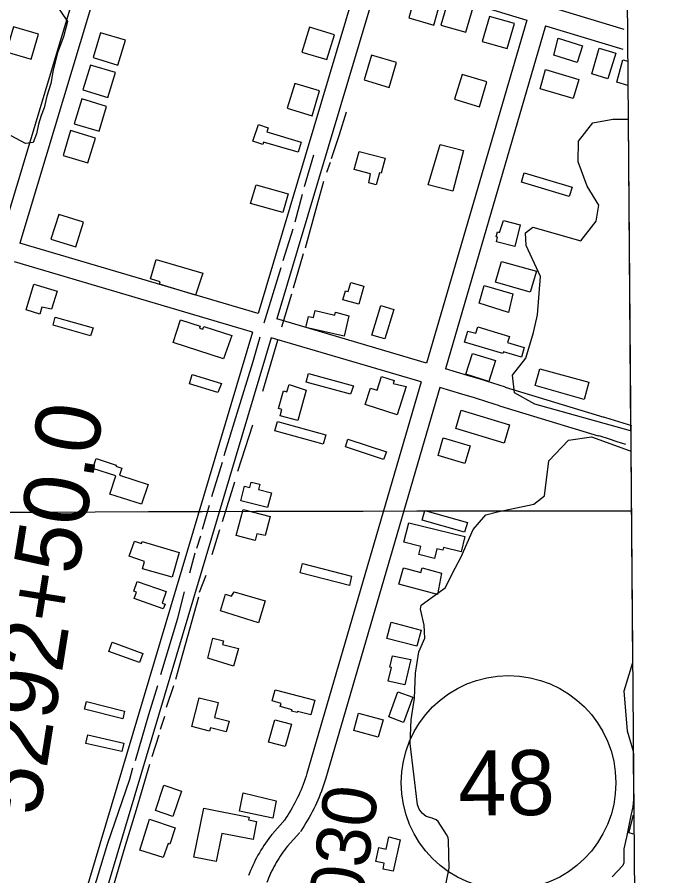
# Model space of a CAD drawing. Extents: x 3535183 to 3573198, y 534952 to 560562.
# Drawn here: x 3570041 to 3571033, y 546091 to 547412 of the extents above; entities that cross this region are included whole.
import ezdxf

# ---------------------------------------------------------------- set-up
doc = ezdxf.new("R2010")
doc.units = 0
for name, color, linetype in [('V-BLDG-OTLN', 7, 'Continuous'), ('V-GRID-FRAM', 7, 'Continuous'), ('V-GRID-MAJR', 7, 'Continuous'), ('V-RIVR-RANG-IDEN', 7, 'Continuous'), ('V-ROAD-CNTR', 7, 'Continuous'), ('V-ROAD-IDEN', 7, 'Continuous'), ('V-SITE-VEGE', 7, 'Continuous'), ('V-SURV-IDEN', 7, 'Continuous'), ('V-TOPO-SHOR', 7, 'Continuous')]:
    doc.layers.add(name, color=color, linetype=linetype)

msp = doc.modelspace()

# ---------------------------------------------------------------- linework, layer by layer
at = {"layer": 'V-BLDG-OTLN'}
for p, q in [((3570962.251, 547312.2719999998), (3570971.67, 547346.728)), ((3570971.67, 547346.728), (3570978.9453154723, 547344.6493384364)), ((3570978.9453154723, 547344.6493384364), (3570979.244286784, 547307.2768741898)), ((3570979.244286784, 547307.2768741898), (3570962.251, 547312.2719999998)), ((3570980.708, 546157.5460000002), (3570987.722, 546185.151)), ((3570987.722, 546185.151), (3570988.2221092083, 546185.0175312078)), ((3570988.2221092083, 546185.0175312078), (3570988.458381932, 546155.4826106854)), ((3570988.458381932, 546155.4826106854), (3570980.708, 546157.5460000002))]:
    msp.add_line(p, q, dxfattribs=at)
for points in [[(3570691.89157782, 547438.344097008), (3570653.4616546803, 547449.4380748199), (3570642.367676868, 547411.0071516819), (3570680.7986000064, 547399.9131738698)], [(3570741.352478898, 547427.5141186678), (3570702.922555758, 547438.6080964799), (3570691.8285779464, 547400.177173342), (3570730.259501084, 547389.08319553)], [(3570804.74635211, 547402.272169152), (3570766.3164289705, 547413.3661469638), (3570755.2224511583, 547374.935223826), (3570793.653374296, 547363.8412460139)], [(3570062.15783729, 547347.625278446), (3570073.3838148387, 547386.0172016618), (3570034.9908916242, 547397.24317921), (3570023.765914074, 547358.8512559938)], [(3570516.4959286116, 547347.000279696), (3570528.083905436, 547385.2842031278), (3570489.7999820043, 547396.87317995), (3570478.2110051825, 547358.58825652)], [(3570168.835623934, 547388.4061968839), (3570157.215647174, 547350.1302734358), (3570195.491570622, 547338.511296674), (3570207.1105473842, 547376.786220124)], [(3570871.861, 547380.1), (3570909.417, 547368.39), (3570901.3740000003, 547342.599), (3570865.399, 547353.818)], [(3570935.131, 547364.601), (3570960.613, 547356.7980000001), (3570948.566, 547317.462), (3570923.984, 547324.995)], [(3570585.3207909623, 547353.9152658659), (3570573.80681399, 547315.6073424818), (3570612.1147373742, 547304.0943655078), (3570623.627714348, 547342.401288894)], [(3570153.213655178, 547338.5872965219), (3570141.593678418, 547300.3113730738), (3570179.8696018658, 547288.692396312), (3570191.4885786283, 547326.967319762)], [(3570852.757, 547331.511), (3570903.715, 547316.4400000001), (3570895.056, 547287.164), (3570844.268, 547302.186)], [(3570751.03645953, 547274.32842504), (3570762.6604362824, 547312.6023484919), (3570724.38651283, 547324.2253252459), (3570712.762536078, 547285.951401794)], [(3570493.8469739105, 547260.5884525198), (3570505.434950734, 547298.872375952), (3570467.151027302, 547310.461352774), (3570455.56205048, 547272.176429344)], [(3570139.686682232, 547286.684400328), (3570128.066705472, 547248.4084768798), (3570166.34262892, 547236.789500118), (3570177.9616056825, 547275.064423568)], [(3570122.66771627, 547237.8814979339), (3570111.04773951, 547199.6055744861), (3570149.323662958, 547187.986597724), (3570160.94263972, 547226.261521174)], [(3570472.204, 547204.378), (3570419.218, 547220.166), (3570418.11, 547216.5), (3570402.973, 547221.411), (3570411.222, 547247.117), (3570426.537, 547242.175), (3570424.477, 547235.806), (3570477.156, 547220.01)], [(3570690.752, 547216.539), (3570726.414, 547207.218), (3570709.989, 547144.375), (3570672.43, 547154.191)], [(3570583.822, 547171.001), (3570558.623, 547177.795), (3570566.184, 547205.8420000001), (3570606.04, 547195.096), (3570599.862, 547172.171), (3570597.5100000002, 547172.812), (3570592.4560000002, 547154.2220000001), (3570581.2290000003, 547157.274)], [(3570819.901, 547172.586), (3570893.3910000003, 547150.757), (3570889.185, 547136.595), (3570815.592, 547158.455)], [(3570407.661, 547154.503), (3570457.177, 547140.492), (3570449.004, 547111.599), (3570399.168, 547125.698)], [(3570092.4017768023, 547070.691832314), (3570130.555700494, 547058.6778563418), (3570142.568676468, 547096.8307800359), (3570104.415752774, 547108.8447560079)], [(3570787.901, 547099.274), (3570813.91, 547092.547), (3570805.378, 547059.564), (3570777.224, 547066.846), (3570779.0270000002, 547073.801), (3570776.715, 547074.399), (3570778.6520000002, 547081.887), (3570781.912, 547081.0430000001)], [(3570314.876, 546984.682), (3570259.285, 547001.37), (3570260.473, 547005.324), (3570245.211, 547009.897), (3570254.11, 547039.604), (3570325.688, 547018.167)], [(3570784.972, 547036.382), (3570838.759, 547021.61), (3570829.098, 546988.928), (3570775.619, 547004.732)], [(3570078.537, 546965.964), (3570075.381, 546955.539), (3570054.418, 546961.88), (3570066.382, 547001.409), (3570101.808, 546990.755), (3570093.412, 546962.861)], [(3570573.471, 546998.478), (3570565.7830000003, 546970.674), (3570541.25, 546977.453), (3570545.063, 546991.25), (3570549.329, 546990.085), (3570553.222, 547003.981)], [(3570758.276, 546999.498), (3570802.528, 546986.776), (3570795.822, 546958.093), (3570750.49, 546972.143)], [(3570550.228, 546952.658), (3570542.9390000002, 546921.367), (3570484.176, 546935.055), (3570488.114, 546951.99), (3570496.1750000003, 546950.122), (3570498.682, 546960.831), (3570528.622, 546953.833), (3570529.6520000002, 546958.228)], [(3570619.526, 546962.501), (3570605.893, 546917.203), (3570585.665, 546923.273), (3570599.304, 546968.589)], [(3570153.019, 546922.075), (3570095.681, 546938.3420000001), (3570099.171, 546950.657), (3570157.2830000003, 546934.167)], [(3570357.876, 546886.6630000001), (3570280.154, 546911.852), (3570291.451, 546946.68), (3570321.9620000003, 546936.7880000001), (3570320.938, 546933.636), (3570325.759, 546932.073), (3570327.217, 546936.577), (3570370.66, 546922.524)], [(3570728.271, 546912.294), (3570733.168, 546929.329), (3570745.7120000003, 546925.868), (3570748.698, 546935.789), (3570797.199, 546921.194), (3570794.338, 546911.688), (3570819.936, 546903.983), (3570815.4930000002, 546889.227), (3570787.89, 546897.532), (3570787.014, 546894.613)], [(3570740.193, 546895.007), (3570775.6, 546884.081), (3570765.659, 546851.861), (3570730.008, 546862.861)], [(3570912.024, 546824.275), (3570836.764, 546845.773), (3570843.791, 546871.4670000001), (3570919.282, 546850.823)], [(3570349.031, 546834.691), (3570305.173, 546848.208), (3570309.588, 546862.564), (3570354.7, 546848.693)], [(3570552.825, 546832.133), (3570484.623, 546850.6900000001), (3570488.252, 546864.061), (3570557.4620000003, 546845.275)], [(3570638.3310000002, 546843.895), (3570624.384, 546800.473), (3570575.6580000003, 546816.1140000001), (3570583.865, 546841.669), (3570593.808, 546838.482), (3570600.484, 546859.292), (3570619.789, 546853.103), (3570618.433, 546848.863)], [(3570484.934, 546838.49), (3570471.821, 546791.575), (3570444.742, 546799.144), (3570447.394, 546808.634), (3570442.2430000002, 546810.074), (3570449.819, 546837.1730000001), (3570455.2630000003, 546835.674), (3570458.435, 546847.041)], [(3570714.717, 546779.483), (3570722.768, 546807.596), (3570797.44, 546785.125), (3570789.015, 546757.125)], [(3570510.659, 546755.456), (3570436.808, 546775.813), (3570440.824, 546790.368), (3570515.183, 546769.866)], [(3570603.644, 546731.855), (3570545.0300000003, 546751.188), (3570548.875, 546762.833), (3570608.305, 546743.289)], [(3570695.313, 546765.137), (3570736.887, 546752.658), (3570728.808, 546725.74), (3570687.715, 546738.075)], [(3570231.697, 546662.9230000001), (3570183.0670000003, 546678.666), (3570192.072, 546706.478), (3570156.818, 546717.9), (3570161.823, 546733.344), (3570192.918, 546723.272), (3570192.256, 546721.25), (3570201.495, 546718.203), (3570197.958, 546707.473), (3570241.65, 546693.068)], [(3570425.44, 546657.928), (3570384.252, 546668.015), (3570389.776, 546690.559), (3570398.08, 546688.529), (3570400.106, 546696.799), (3570413.3540000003, 546693.555), (3570411.376, 546685.478), (3570431.645, 546680.522)], [(3570409.056, 546617.525), (3570406.336, 546607.099), (3570377.301, 546614.666), (3570387.7600000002, 546654.748), (3570429.364, 546643.893), (3570421.737, 546614.656)], [(3570728.357, 546620.11), (3570663.202, 546638.634), (3570667.384, 546653.373), (3570732.543, 546634.86)], [(3570685.841, 546594.405), (3570682.203, 546579.631), (3570657.912, 546585.609), (3570660.998, 546598.155), (3570635.108, 546604.527), (3570642.4390000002, 546634.317), (3570728.492, 546613.138), (3570722.776, 546589.912), (3570695.796, 546596.55), (3570694.723, 546592.194)], [(3570289.473, 546588.437), (3570278.633, 546550.648), (3570233.159, 546563.632), (3570236.325, 546574.96), (3570212.857, 546583.094), (3570220.982, 546606.36), (3570231.715, 546602.632), (3570232.827, 546605.63)], [(3570551.129, 546537.661), (3570475.534, 546557.601), (3570479.3310000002, 546572.006), (3570554.582, 546552.147)], [(3570686.426, 546523.827), (3570627.35, 546540.113), (3570634.217, 546565.058), (3570660.863, 546557.724), (3570662.934, 546565.236), (3570692.806, 546556.986)], [(3570265.069, 546501.996), (3570220.359, 546517.7), (3570223.914, 546527.833), (3570219.693, 546529.316), (3570224.8850000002, 546544.111), (3570269.6520000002, 546528.425), (3570263.381, 546510.886), (3570268.114, 546509.151)], [(3570411.5810000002, 546480.711), (3570352.955, 546498.733), (3570360.8310000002, 546524.339), (3570370.15, 546521.558), (3570373.9280000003, 546528.398), (3570421.9420000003, 546514.148)], [(3570654.875, 546444.33), (3570608.8170000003, 546456.126), (3570615.254, 546481.309), (3570661.748, 546469.434)], [(3570372.9960000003, 546413.581), (3570333.482, 546426.183), (3570341.201, 546457.034), (3570357.704, 546452.907), (3570356.221, 546446.996), (3570380.869, 546440.859)], [(3570186.657, 546450.488), (3570233.8880000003, 546433.459), (3570228.768, 546419.221), (3570181.519, 546436.257)], [(3570645.518, 546423.95), (3570636.406, 546384.838), (3570611.005, 546390.756), (3570615.84, 546411.509), (3570613.122, 546412.14), (3570617.2120000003, 546429.67)], [(3570308.886, 546321.01), (3570320.228, 546365.328), (3570349.498, 546357.841), (3570343.673, 546335.081), (3570366.1890000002, 546329.318), (3570361.9990000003, 546312.9450000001), (3570337.767, 546319.144), (3570336.38, 546313.729)], [(3570437.099, 546377.205), (3570497.9280000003, 546361.337), (3570492.061, 546338.846), (3570471.411, 546344.246), (3570470.893, 546342.292), (3570462.42, 546344.5210000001), (3570463.039, 546346.853), (3570444.853, 546351.699), (3570446.157, 546356.606), (3570432.5670000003, 546360.247)], [(3570648.85, 546365.978), (3570634.514, 546327.352), (3570611.625, 546335.841), (3570625.804, 546374.067)], [(3570202.707, 546332.816), (3570144.0500000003, 546347.791), (3570147.026, 546359.453), (3570205.687, 546344.476)], [(3570595.5100000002, 546304.6630000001), (3570558.148, 546314.626), (3570565.254, 546341.275), (3570603.185, 546331.157)], [(3570461.97, 546324.321), (3570452.471, 546290.003), (3570426.631, 546296.905), (3570436.773, 546331.112)], [(3570201.321, 546282.296), (3570146.125, 546295.057), (3570149.1380000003, 546308.081), (3570204.3310000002, 546295.322)], [(3570293.061, 546221.68), (3570280.025, 546182.604), (3570252.982, 546191.623), (3570266.011, 546230.699)], [(3570433.345, 546180.169), (3570382.0470000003, 546190.712), (3570387.7970000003, 546218.753), (3570438.844, 546206.686)], [(3570355.1210000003, 546156.135), (3570346.4050000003, 546113.0970000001), (3570312.251, 546120.007), (3570327.5, 546195.568), (3570397.054, 546181.514), (3570396.139, 546177.156), (3570408.455, 546174.748), (3570403.18, 546147.083)], [(3570228.965, 546130.849), (3570243.823, 546178.182), (3570283.417, 546165.007), (3570275.059, 546139.885), (3570272.452, 546140.753), (3570265.083, 546119.425)], [(3570629.0640000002, 546146.555), (3570618.554, 546098.306), (3570602.86, 546101.73), (3570604.771, 546110.547), (3570591.608, 546113.4), (3570596.21, 546134.617), (3570607.771, 546132.121), (3570611.926, 546151.304)]]:
    msp.add_lwpolyline(points, close=True, dxfattribs=at)
at = {"layer": 'V-GRID-FRAM'}
msp.add_lwpolyline([(3539245.8030000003, 558535.316), (3570887.508, 558774.635), (3571032.964, 540592.1240000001), (3539375.392, 540352.684), (3539245.8030000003, 558535.316)], dxfattribs=at)
at = {"layer": 'V-GRID-MAJR'}
msp.add_spline([(3539332.196, 546413.546), (3544607.59, 546451.528), (3549882.9790000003, 546490.277), (3555158.363, 546529.794), (3560433.741, 546570.077), (3565709.113, 546611.128), (3570984.478, 546652.946), (3570984.4790000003, 546652.946)], degree=3, dxfattribs=at)
at = {"layer": 'V-ROAD-CNTR'}
for points in [[(3570204.4555526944, 547596.1697813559), (3570044.859871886, 547064.6838443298)], [(3570568.69682421, 547485.3870029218), (3570410.941139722, 546956.4360608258)], [(3570597.3987668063, 547476.6580203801), (3570439.710082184, 546947.9290778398)], [(3570597.3967668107, 547476.6580203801), (3570824.069313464, 547407.716158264)], [(3570130.9426997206, 547455.6690623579), (3570016.0909294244, 547073.1908273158)], [(3570861.184239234, 547427.785118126), (3570972.927015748, 547393.7991860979)], [(3570824.0703134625, 547407.7181582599), (3570669.8766218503, 546879.8702139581)], [(3570852.773256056, 547398.9871757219), (3570698.6695642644, 546871.4482308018)], [(3570852.7722560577, 547398.9871757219), (3570971.5000186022, 547362.8762479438)], [(3570410.94213972, 546956.435060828), (3570044.8608718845, 547064.682844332)], [(3570402.3671568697, 546927.6871183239), (3570036.231889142, 547035.9509017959)], [(3570669.8766218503, 546879.8702139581), (3570439.710082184, 546947.928077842)], [(3570402.3671568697, 546927.6871183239), (3570109.5097425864, 545945.740082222)], [(3570431.136099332, 546919.1801353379), (3570138.25768509, 545937.16609937)], [(3570661.4706386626, 546851.071271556), (3570431.136099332, 546919.1801353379)], [(3570791.0183795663, 546843.0622875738), (3570771.623418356, 546849.168275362), (3570752.177457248, 546855.2082632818), (3570732.7064961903, 546861.1712513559), (3570698.6695642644, 546871.4482308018)], [(3570661.4706386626, 546851.071271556), (3570485.789990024, 546248.5524765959)], [(3570690.263581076, 546842.6482884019), (3570514.589932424, 546240.154493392)], [(3570782.0083975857, 546814.446344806), (3570762.6694362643, 546820.5363326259), (3570743.335474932, 546826.540320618), (3570723.9785136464, 546832.4693087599), (3570690.263581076, 546842.6482884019)], [(3570790.8803798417, 546843.1042874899), (3570942.179077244, 546797.0653795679)], [(3570782.1463973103, 546814.4043448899), (3570933.4450947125, 546768.3654369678)], [(3570985.3649908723, 546783.3414070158), (3570972.0870174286, 546787.6553983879), (3570958.7420441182, 546791.9063898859), (3570945.3900708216, 546796.0753815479), (3570942.2330771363, 546797.0493795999)], [(3570976.0950094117, 546754.8094640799), (3570962.899035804, 546759.097455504), (3570949.718062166, 546763.2964471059), (3570936.498088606, 546767.4234388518), (3570933.39109482, 546768.3814369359)], [(3570485.86198988, 546248.792476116), (3570484.5149925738, 546244.4434848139), (3570483.132995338, 546240.2384932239), (3570481.6809982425, 546236.0595015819), (3570480.1580012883, 546231.9075098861), (3570478.563004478, 546227.779518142), (3570476.899007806, 546223.6815263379), (3570475.1640112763, 546219.6115344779), (3570473.359014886, 546215.5705425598), (3570471.48701863, 546211.5635505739), (3570469.546022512, 546207.5875585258), (3570467.53702653, 546203.644566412), (3570465.4620306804, 546199.7385742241), (3570463.320034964, 546195.867581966), (3570461.111039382, 546192.033589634), (3570458.838043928, 546188.2365972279), (3570456.501048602, 546184.481604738), (3570454.0990534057, 546180.76561217), (3570451.610058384, 546177.0546195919), (3570451.168059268, 546176.411620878)], [(3570514.518932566, 546239.9164938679), (3570513.0959354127, 546235.321503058), (3570511.5539384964, 546230.6315124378), (3570509.934941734, 546225.9705217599), (3570508.233945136, 546221.3345310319), (3570506.4549486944, 546216.729540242), (3570504.597952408, 546212.1555493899), (3570502.6599562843, 546207.61055848), (3570500.64696031, 546203.103567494), (3570498.5589644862, 546198.6335764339), (3570496.392968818, 546194.1965853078), (3570494.150973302, 546189.7965941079), (3570491.834977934, 546185.4376028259), (3570489.443982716, 546181.11561147), (3570486.979987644, 546176.8396200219), (3570484.444992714, 546172.6046284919), (3570481.8349979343, 546168.411636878), (3570479.156003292, 546164.2666451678), (3570476.429008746, 546160.2016532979), (3570475.8900098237, 546159.417654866)], [(3570433.126095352, 546155.894661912), (3570452.2290571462, 546177.7796181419)], [(3570432.7170961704, 546155.4046628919), (3570430.0741014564, 546152.1036694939), (3570427.4041067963, 546148.632676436), (3570424.805111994, 546145.109683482), (3570422.275117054, 546141.5396906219), (3570419.8131219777, 546137.9166978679), (3570417.4251267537, 546134.2477052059), (3570415.110131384, 546130.534712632), (3570412.8651358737, 546126.7737201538), (3570410.6971402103, 546122.9707277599), (3570408.603144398, 546119.127735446), (3570406.5841484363, 546115.2427432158), (3570404.641152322, 546111.3187510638), (3570402.77715605, 546107.3577589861), (3570400.991159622, 546103.3627669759), (3570399.2821630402, 546099.3327750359), (3570397.6561662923, 546095.2767831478), (3570396.3581688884, 546091.858789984)], [(3570455.728050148, 546136.1667013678), (3570474.831011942, 546158.051657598)], [(3570456.13704933, 546136.656700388), (3570453.6760542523, 546133.581706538), (3570451.366058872, 546130.5787125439), (3570449.115063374, 546127.529718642), (3570446.9230677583, 546124.4357248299), (3570444.795072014, 546121.302731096), (3570442.72707615, 546118.1257374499), (3570440.7200801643, 546114.9087438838), (3570438.7790840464, 546111.6557503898), (3570436.901087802, 546108.3627569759), (3570435.08709143, 546105.0337636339), (3570433.340094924, 546101.67077036), (3570431.659098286, 546098.2747771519), (3570430.045101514, 546094.8457840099), (3570428.49710461, 546091.384790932), (3570427.018107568, 546087.8947979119), (3570425.6041103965, 546084.3688049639), (3570424.404112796, 546081.2088112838)]]:
    msp.add_lwpolyline(points, dxfattribs=at)
at = {"layer": 'V-ROAD-IDEN'}
msp.add_circle((3570795.8291684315, 546234.3886511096), 165.00000000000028, dxfattribs=at)
msp.add_circle((3570795.8291684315, 546234.3886511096), 165.00000000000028, dxfattribs=at)
at = {"layer": 'V-SITE-VEGE'}
for p, q in [((3570903.572, 547221.685), (3570925.145, 547249.927)), ((3570925.145, 547249.927), (3570956.267, 547255.393)), ((3570956.267, 547255.393), (3570979.661604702, 547255.1106683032)), ((3570979.661604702, 547255.1106683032), (3570983.494128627, 546776.0317136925)), ((3570902.8140000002, 547189.466), (3570903.572, 547221.685)), ((3570916.646, 547152.18), (3570902.8140000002, 547189.466)), ((3570934.562, 547123.242), (3570916.646, 547152.18)), ((3570930.622, 547098.2710000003), (3570934.562, 547123.242)), ((3570906.99, 547067.934), (3570930.622, 547098.2710000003)), ((3570821.674, 547080.697), (3570833.0300000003, 547089.108)), ((3570822.887, 547060.964), (3570821.674, 547080.697)), ((3570833.0300000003, 547089.108), (3570906.99, 547067.934)), ((3570845.1240000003, 547013.3610000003), (3570822.887, 547060.964)), ((3570840.444, 546954.094), (3570845.1240000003, 547013.3610000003)), ((3570834.446, 546927.025), (3570840.444, 546954.094)), ((3570822.324, 546887.437), (3570834.446, 546927.025)), ((3570801.77, 546861.2780000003), (3570822.324, 546887.4370000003)), ((3570805.122, 546834.292), (3570801.77, 546861.2780000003)), ((3570836.447, 546816.9), (3570805.122, 546834.292)), ((3570983.494128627, 546776.0317136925), (3570836.447, 546816.9)), ((3570857.985, 546729.807), (3570887.845, 546761.24)), ((3570887.845, 546761.24), (3570923.1240000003, 546766.743)), ((3570923.1240000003, 546766.743), (3570981.498, 546745.429)), ((3570981.498, 546745.429), (3570983.745318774, 546744.6320628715)), ((3570983.745318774, 546744.6320628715), (3570986.352368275, 546418.7417164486)), ((3570851.186, 546675.7170000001), (3570857.985, 546729.807)), ((3570834.671, 546663.103), (3570851.186, 546675.7170000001)), ((3570778.664, 546651.184), (3570834.671, 546663.103)), ((3570741.495, 546623.845), (3570761.037, 546646.875)), ((3570761.037, 546646.875), (3570778.664, 546651.184)), ((3570723.157, 546582.121), (3570741.495, 546623.845)), ((3570713.96, 546564.378), (3570723.157, 546582.121)), ((3570698.639, 546534.11), (3570713.96, 546564.378)), ((3570682.113, 546522.537), (3570698.639, 546534.11)), ((3570661.461, 546507.81), (3570682.113, 546522.537)), ((3570660.4760000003, 546501.567), (3570661.461, 546507.81)), ((3570665.889, 546476.676), (3570660.4760000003, 546501.567)), ((3570667.097, 546456.948), (3570665.889, 546476.676)), ((3570657.931, 546436.085), (3570667.097, 546456.948)), ((3570653.026, 546402.79), (3570657.931, 546436.085)), ((3570986.352368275, 546418.7417164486), (3570973.298, 546375.452)), ((3570651.2830000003, 546364.3309999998), (3570653.026, 546402.79)), ((3570973.298, 546375.452), (3570977.988, 546314.188)), ((3570646.378, 546331.037), (3570651.2830000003, 546364.3309999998)), ((3570644.619, 546294.654), (3570646.378, 546331.037)), ((3570977.988, 546314.188), (3570987.4366306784, 546283.2051069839)), ((3570655.786, 546200.313), (3570644.619, 546294.654)), ((3570987.4366306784, 546283.2051069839), (3570988.0073873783, 546211.8585143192)), ((3570987.704, 546208.826), (3570987.036, 546197.45)), ((3570988.0073873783, 546211.8585143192), (3570987.704, 546208.826)), ((3570658.484, 546193.782), (3570655.786, 546200.313)), ((3570662.9420000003, 546187.648), (3570658.484, 546193.782)), ((3570987.036, 546197.45), (3570983.6920000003, 546184.064)), ((3570669.0700000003, 546182.63), (3570662.9420000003, 546187.648)), ((3570678.544, 546179.843), (3570669.0700000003, 546182.6300000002)), ((3570684.598, 546177.553), (3570678.544, 546179.8429999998)), ((3570983.6920000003, 546184.064), (3570977.003, 546150.602)), ((3570687.4590000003, 546174.825), (3570684.598, 546177.553)), ((3570700.642, 546154.991), (3570687.4590000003, 546174.825)), ((3570702.792, 546150.243), (3570700.642, 546154.991)), ((3570703.398, 546145.684), (3570702.792, 546150.243)), ((3570704.31, 546103.2069999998), (3570703.398, 546145.684)), ((3570977.003, 546150.602), (3570973.157, 546132.866)), ((3570973.157, 546132.866), (3570973.157, 546111.45)), ((3570695.2120000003, 546056.17), (3570704.31, 546103.2069999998)), ((3570971.647, 546107.276), (3570955.009, 546089.549)), ((3570973.157, 546111.45), (3570971.647, 546107.276))]:
    msp.add_line(p, q, dxfattribs=at)
msp.add_lwpolyline([(3570096.2090000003, 547437.1680000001), (3570117.728, 547405.54), (3570111.538, 547381.982), (3570102.5640000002, 547357.523), (3570095.896, 547331.192), (3570092.037, 547310.394), (3570086.342, 547290.537), (3570082.043, 547272.519), (3570077.3310000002, 547260.984), (3570073.069, 547247.594), (3570070.183, 547232.806), (3570064.994, 547219.424), (3570053.414, 547218.12), (3570031.288, 547229.853)], dxfattribs=at)
at = {"layer": 'V-TOPO-SHOR'}
for p, q in [((3570481.9930000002, 547151.545), (3570496.548, 547200.593)), ((3570516.4790000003, 547173.594), (3570521.911, 547189.353)), ((3570467.823, 547097.2220000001), (3570479.236, 547139.714)), ((3570449.649, 547038.111), (3570464.64, 547086.714)), ((3570465.029, 546995.785), (3570480.504, 547048.777)), ((3570420.115, 546941.777), (3570446.4620000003, 547027.16)), ((3570447.288, 546935.791), (3570462.74, 546986.585)), ((3570418.165, 546836.817), (3570441.367, 546915.204)), ((3570379.575, 546713.781), (3570402.705, 546785.144)), ((3570339.643, 546674.656), (3570355.9960000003, 546727.638)), ((3570355.943, 546636.277), (3570375.012, 546697.137)), ((3570325.518, 546624.726), (3570335.995, 546661.5160000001)), ((3570340.491, 546585.48), (3570351.863, 546624.019)), ((3570316.433, 546595.39), (3570322.773, 546614.214)), ((3570305.941, 546557.281), (3570314.159, 546587.946)), ((3570321.012, 546527.7), (3570330.9450000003, 546553.951)), ((3570270.0130000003, 546350.763), (3570281.332, 546384.031)), ((3570260.883, 546317.034), (3570267.6720000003, 546336.73)), ((3570248.154, 546274.995), (3570258.597, 546308.2710000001))]:
    msp.add_line(p, q, dxfattribs=at)
for points in [[(3570523.725, 547195.045), (3570535.96, 547231.817), (3570546.855, 547266.405)], [(3570483.668, 547057.53), (3570501.465, 547122.796), (3570511.947, 547160.024)], [(3570358.738, 546738.152), (3570378.727, 546802.957), (3570402.8030000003, 546880.898), (3570414.186, 546920.314)], [(3570261.298, 546400.927), (3570287.66, 546487.629), (3570297.734, 546527.935)], [(3570284.504, 546393.66), (3570295.901, 546434.395), (3570319.619, 546520.245)], [(3570222.614, 546268.669), (3570242.666, 546339.622), (3570256.733, 546383.8420000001)], [(3570156.326, 545971.095), (3570175.829, 546031.513), (3570206.773, 546136.616), (3570224.039, 546193.104), (3570244.519, 546263.172)], [(3570152.302, 546050.201), (3570179.133, 546139.973), (3570213.539, 546240.21), (3570218.544, 546257.2880000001)]]:
    msp.add_lwpolyline(points, dxfattribs=at)

# ---------------------------------------------------------------- texts
at = {"layer": 'V-RIVR-RANG-IDEN'}
msp.add_text('U-030', height=83.00000000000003, rotation=81.96732571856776, dxfattribs=at).set_placement((3570554.1180153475, 545924.203253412))
at = {"layer": 'V-ROAD-IDEN'}
msp.add_text('48', height=100.000002, rotation=0.433342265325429, dxfattribs=at).set_placement((3570718.6505455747, 546183.8034887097))
at = {"layer": 'V-SURV-IDEN'}
msp.add_text('5292+50.0', height=100, rotation=80.94611114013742, dxfattribs=at).set_placement((3570073.909993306, 546181.3410500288))

doc.saveas('drawing.dxf')
